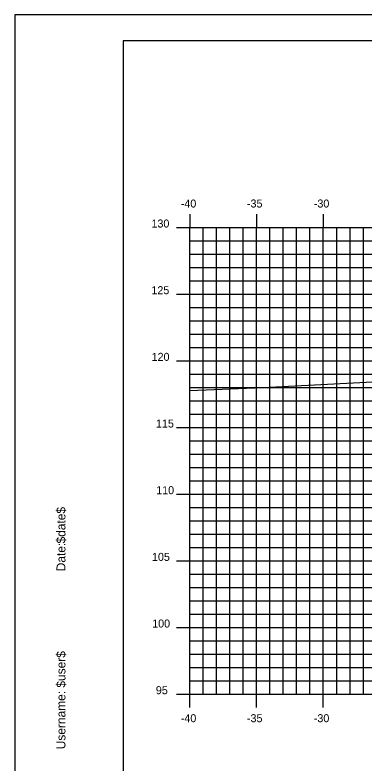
# Model space of a CAD drawing. Extents: x 850598 to 870284, y 366541 to 366651.
# Drawn here: x 855254.7 to 855280.8, y 366595.1 to 366651.2 of the extents above; entities that cross this region are included whole.
import ezdxf

# ---------------------------------------------------------------- set-up
doc = ezdxf.new("R2010")
doc.units = 0
for name, color, linetype in [('BORDER', 7, 'Continuous'), ('H_V ANNOTATION', 7, 'Continuous'), ('MAJOR', 7, 'Continuous'), ('MINOR', 7, 'Continuous'), ('PLOT BOUNDARY', 7, 'Continuous'), ('S_Roadway_Centerline', 7, 'Continuous')]:
    doc.layers.add(name, color=color, linetype=linetype)

msp = doc.modelspace()

# ---------------------------------------------------------------- linework, layer by layer
at = {"layer": 'BORDER'}
for p, q in [((855422.785, 366649.225), (855262.785, 366649.225)), ((855262.785, 366649.225), (855262.785, 366544.225))]:
    msp.add_line(p, q, dxfattribs=at)
at = {"layer": 'MAJOR'}
for p, q in [((855267.784, 366636.227), (855267.784, 366635.225)), ((855267.784, 366636.227), (855267.784, 366635.225)), ((855272.784, 366636.227), (855272.784, 366635.225)), ((855272.784, 366636.227), (855272.784, 366635.225)), ((855277.784, 366636.227), (855277.784, 366635.225)), ((855277.784, 366636.227), (855277.784, 366635.225)), ((855266.782, 366635.225), (855267.784, 366635.225)), ((855266.782, 366635.225), (855267.784, 366635.225)), ((855267.784, 366635.225), (855407.784, 366635.225)), ((855267.784, 366600.225), (855267.784, 366635.225)), ((855267.784, 366600.225), (855267.784, 366635.225)), ((855267.784, 366635.225), (855407.784, 366635.225)), ((855267.784, 366635.225), (855407.784, 366635.225)), ((855267.784, 366600.225), (855267.784, 366635.225)), ((855267.784, 366600.225), (855267.784, 366635.225)), ((855267.784, 366635.225), (855407.784, 366635.225)), ((855272.784, 366600.225), (855272.784, 366635.225)), ((855272.784, 366600.225), (855272.784, 366635.225)), ((855277.784, 366600.225), (855277.784, 366635.225)), ((855277.784, 366600.225), (855277.784, 366635.225)), ((855266.782, 366630.225), (855267.784, 366630.225)), ((855266.782, 366630.225), (855267.784, 366630.225)), ((855267.784, 366630.225), (855407.784, 366630.225)), ((855267.784, 366630.225), (855407.784, 366630.225)), ((855266.782, 366625.225), (855267.784, 366625.225)), ((855266.782, 366625.225), (855267.784, 366625.225)), ((855267.784, 366625.225), (855407.784, 366625.225)), ((855267.784, 366625.225), (855407.784, 366625.225)), ((855266.782, 366620.225), (855267.784, 366620.225)), ((855266.782, 366620.225), (855267.784, 366620.225)), ((855267.784, 366620.225), (855407.784, 366620.225)), ((855267.784, 366620.225), (855407.784, 366620.225)), ((855266.782, 366615.225), (855267.784, 366615.225)), ((855266.782, 366615.225), (855267.784, 366615.225)), ((855267.784, 366615.225), (855407.784, 366615.225)), ((855267.784, 366615.225), (855407.784, 366615.225)), ((855266.782, 366610.225), (855267.784, 366610.225)), ((855266.782, 366610.225), (855267.784, 366610.225)), ((855267.784, 366610.225), (855407.784, 366610.225)), ((855267.784, 366610.225), (855407.784, 366610.225)), ((855266.782, 366605.225), (855267.784, 366605.225)), ((855266.782, 366605.225), (855267.784, 366605.225)), ((855267.784, 366605.225), (855407.784, 366605.225)), ((855267.784, 366605.225), (855407.784, 366605.225)), ((855266.782, 366600.225), (855267.784, 366600.225)), ((855266.782, 366600.225), (855267.784, 366600.225)), ((855267.784, 366600.225), (855407.784, 366600.225)), ((855267.784, 366600.225), (855407.784, 366600.225)), ((855267.784, 366599.223), (855267.784, 366600.225)), ((855267.784, 366600.225), (855407.784, 366600.225)), ((855267.784, 366600.225), (855407.784, 366600.225)), ((855267.784, 366599.223), (855267.784, 366600.225)), ((855272.784, 366599.223), (855272.784, 366600.225)), ((855272.784, 366599.223), (855272.784, 366600.225)), ((855277.784, 366599.223), (855277.784, 366600.225)), ((855277.784, 366599.223), (855277.784, 366600.225))]:
    msp.add_line(p, q, dxfattribs=at)
at = {"layer": 'MINOR'}
for p, q in [((855268.784, 366600.225), (855268.784, 366635.225)), ((855268.784, 366600.225), (855268.784, 366635.225)), ((855269.784, 366600.225), (855269.784, 366635.225)), ((855269.784, 366600.225), (855269.784, 366635.225)), ((855270.784, 366600.225), (855270.784, 366635.225)), ((855270.784, 366600.225), (855270.784, 366635.225)), ((855271.784, 366600.225), (855271.784, 366635.225)), ((855271.784, 366600.225), (855271.784, 366635.225)), ((855273.784, 366600.225), (855273.784, 366635.225)), ((855273.784, 366600.225), (855273.784, 366635.225)), ((855274.784, 366600.225), (855274.784, 366635.225)), ((855274.784, 366600.225), (855274.784, 366635.225)), ((855275.784, 366600.225), (855275.784, 366635.225)), ((855275.784, 366600.225), (855275.784, 366635.225)), ((855276.784, 366600.225), (855276.784, 366635.225)), ((855276.784, 366600.225), (855276.784, 366635.225)), ((855278.784, 366600.225), (855278.784, 366635.225)), ((855278.784, 366600.225), (855278.784, 366635.225)), ((855279.784, 366600.225), (855279.784, 366635.225)), ((855279.784, 366600.225), (855279.784, 366635.225)), ((855280.784, 366600.225), (855280.784, 366635.225)), ((855280.784, 366600.225), (855280.784, 366635.225)), ((855267.784, 366634.225), (855407.784, 366634.225)), ((855267.784, 366634.225), (855268.786, 366634.225)), ((855267.784, 366634.225), (855407.784, 366634.225)), ((855267.784, 366634.225), (855268.786, 366634.225)), ((855267.784, 366633.225), (855407.784, 366633.225)), ((855267.784, 366633.225), (855268.786, 366633.225)), ((855267.784, 366633.225), (855407.784, 366633.225)), ((855267.784, 366633.225), (855268.786, 366633.225)), ((855267.784, 366632.225), (855407.784, 366632.225)), ((855267.784, 366632.225), (855268.786, 366632.225)), ((855267.784, 366632.225), (855407.784, 366632.225)), ((855267.784, 366632.225), (855268.786, 366632.225)), ((855267.784, 366631.225), (855407.784, 366631.225)), ((855267.784, 366631.225), (855268.786, 366631.225)), ((855267.784, 366631.225), (855407.784, 366631.225)), ((855267.784, 366631.225), (855268.786, 366631.225)), ((855267.784, 366629.225), (855407.784, 366629.225)), ((855267.784, 366629.225), (855268.786, 366629.225)), ((855267.784, 366629.225), (855407.784, 366629.225)), ((855267.784, 366629.225), (855268.786, 366629.225)), ((855267.784, 366628.225), (855407.784, 366628.225)), ((855267.784, 366628.225), (855268.786, 366628.225)), ((855267.784, 366628.225), (855407.784, 366628.225)), ((855267.784, 366628.225), (855268.786, 366628.225)), ((855267.784, 366627.225), (855407.784, 366627.225)), ((855267.784, 366627.225), (855268.786, 366627.225)), ((855267.784, 366627.225), (855407.784, 366627.225)), ((855267.784, 366627.225), (855268.786, 366627.225)), ((855267.784, 366626.225), (855407.784, 366626.225)), ((855267.784, 366626.225), (855268.786, 366626.225)), ((855267.784, 366626.225), (855407.784, 366626.225)), ((855267.784, 366626.225), (855268.786, 366626.225)), ((855267.784, 366624.225), (855407.784, 366624.225)), ((855267.784, 366624.225), (855268.786, 366624.225)), ((855267.784, 366624.225), (855407.784, 366624.225)), ((855267.784, 366624.225), (855268.786, 366624.225)), ((855267.784, 366623.225), (855407.784, 366623.225)), ((855267.784, 366623.225), (855268.786, 366623.225)), ((855267.784, 366623.225), (855407.784, 366623.225)), ((855267.784, 366623.225), (855268.786, 366623.225)), ((855267.784, 366622.225), (855407.784, 366622.225)), ((855267.784, 366622.225), (855268.786, 366622.225)), ((855267.784, 366622.225), (855407.784, 366622.225)), ((855267.784, 366622.225), (855268.786, 366622.225)), ((855267.784, 366621.225), (855407.784, 366621.225)), ((855267.784, 366621.225), (855268.786, 366621.225)), ((855267.784, 366621.225), (855407.784, 366621.225)), ((855267.784, 366621.225), (855268.786, 366621.225)), ((855267.784, 366619.225), (855407.784, 366619.225)), ((855267.784, 366619.225), (855268.786, 366619.225)), ((855267.784, 366619.225), (855407.784, 366619.225)), ((855267.784, 366619.225), (855268.786, 366619.225)), ((855267.784, 366618.225), (855407.784, 366618.225)), ((855267.784, 366618.225), (855268.786, 366618.225)), ((855267.784, 366618.225), (855407.784, 366618.225)), ((855267.784, 366618.225), (855268.786, 366618.225)), ((855267.784, 366617.225), (855407.784, 366617.225)), ((855267.784, 366617.225), (855268.786, 366617.225)), ((855267.784, 366617.225), (855407.784, 366617.225)), ((855267.784, 366617.225), (855268.786, 366617.225)), ((855267.784, 366616.225), (855407.784, 366616.225)), ((855267.784, 366616.225), (855268.786, 366616.225)), ((855267.784, 366616.225), (855407.784, 366616.225)), ((855267.784, 366616.225), (855268.786, 366616.225)), ((855267.784, 366614.225), (855407.784, 366614.225)), ((855267.784, 366614.225), (855268.786, 366614.225)), ((855267.784, 366614.225), (855407.784, 366614.225)), ((855267.784, 366614.225), (855268.786, 366614.225)), ((855267.784, 366613.225), (855407.784, 366613.225)), ((855267.784, 366613.225), (855268.786, 366613.225)), ((855267.784, 366613.225), (855407.784, 366613.225)), ((855267.784, 366613.225), (855268.786, 366613.225)), ((855267.784, 366612.225), (855407.784, 366612.225)), ((855267.784, 366612.225), (855268.786, 366612.225)), ((855267.784, 366612.225), (855407.784, 366612.225)), ((855267.784, 366612.225), (855268.786, 366612.225)), ((855267.784, 366611.225), (855407.784, 366611.225)), ((855267.784, 366611.225), (855268.786, 366611.225)), ((855267.784, 366611.225), (855407.784, 366611.225)), ((855267.784, 366611.225), (855268.786, 366611.225)), ((855267.784, 366609.225), (855407.784, 366609.225)), ((855267.784, 366609.225), (855268.786, 366609.225)), ((855267.784, 366609.225), (855407.784, 366609.225)), ((855267.784, 366609.225), (855268.786, 366609.225)), ((855267.784, 366608.225), (855407.784, 366608.225)), ((855267.784, 366608.225), (855268.786, 366608.225)), ((855267.784, 366608.225), (855407.784, 366608.225)), ((855267.784, 366608.225), (855268.786, 366608.225)), ((855267.784, 366607.225), (855407.784, 366607.225)), ((855267.784, 366607.225), (855268.786, 366607.225)), ((855267.784, 366607.225), (855407.784, 366607.225)), ((855267.784, 366607.225), (855268.786, 366607.225)), ((855267.784, 366606.225), (855407.784, 366606.225)), ((855267.784, 366606.225), (855268.786, 366606.225)), ((855267.784, 366606.225), (855407.784, 366606.225)), ((855267.784, 366606.225), (855268.786, 366606.225)), ((855267.784, 366604.225), (855407.784, 366604.225)), ((855267.784, 366604.225), (855268.786, 366604.225)), ((855267.784, 366604.225), (855407.784, 366604.225)), ((855267.784, 366604.225), (855268.786, 366604.225)), ((855267.784, 366603.225), (855407.784, 366603.225)), ((855267.784, 366603.225), (855268.786, 366603.225)), ((855267.784, 366603.225), (855407.784, 366603.225)), ((855267.784, 366603.225), (855268.786, 366603.225)), ((855267.784, 366602.225), (855407.784, 366602.225)), ((855267.784, 366602.225), (855268.786, 366602.225)), ((855267.784, 366602.225), (855407.784, 366602.225)), ((855267.784, 366602.225), (855268.786, 366602.225)), ((855267.784, 366601.225), (855407.784, 366601.225)), ((855267.784, 366601.225), (855268.786, 366601.225)), ((855267.784, 366601.225), (855407.784, 366601.225)), ((855267.784, 366601.225), (855268.786, 366601.225))]:
    msp.add_line(p, q, dxfattribs=at)
at = {"layer": 'PLOT BOUNDARY'}
msp.add_lwpolyline([(855254.691, 366541.166), (855424.691, 366541.166), (855424.691, 366651.166), (855254.691, 366651.166)], close=True, dxfattribs=at)
at = {"layer": 'S_Roadway_Centerline'}
msp.add_lwpolyline([(855267.784, 366622.994), (855273.245, 366623.23), (855290.17, 366624.102), (855319.61, 366625.731), (855323.174, 366625.923), (855323.19, 366625.928), (855323.503, 366625.906), (855329.259, 366625.283), (855329.625, 366625.334), (855334.576, 366626.167), (855338.301, 366626.78), (855338.437, 366626.81), (855353.074, 366627.397), (855353.325, 366627.407), (855353.743, 366627.392), (855369.087, 366626.531), (855369.346, 366626.471), (855372.92, 366625.288), (855385.59, 366616.285), (855386.151, 366615.915), (855392.813, 366611.219), (855393.897, 366610.848), (855407.784, 366606.064)], dxfattribs=at)

# ---------------------------------------------------------------- texts
at = {"layer": 'BORDER'}
for s, p in [('$date$', (855258.469, 366611.53)), ('Date:', (855258.469, 366609.442)), ('$user$', (855258.469, 366600.717)), ('Username:', (855258.469, 366596.093))]:
    msp.add_text(s, height=0.6696, rotation=90, dxfattribs=at).set_placement(p)
at = {"layer": 'H_V ANNOTATION'}
for s, p in [('-40', (855267.11, 366636.725)), ('-35', (855272.065, 366636.725)), ('-30', (855277.073, 366636.725)), ('130', (855264.914, 366635.225)), ('125', (855264.909, 366630.225)), ('120', (855264.925, 366625.225)), ('115', (855265.252, 366620.225)), ('110', (855265.268, 366615.225)), ('105', (855264.952, 366610.225)), ('100', (855264.968, 366605.225)), ('95', (855265.241, 366600.225)), ('-40', (855267.11, 366598.125)), ('-35', (855272.065, 366598.125)), ('-30', (855277.073, 366598.125))]:
    msp.add_text(s, height=0.6, dxfattribs=at).set_placement(p)

doc.saveas('drawing.dxf')
